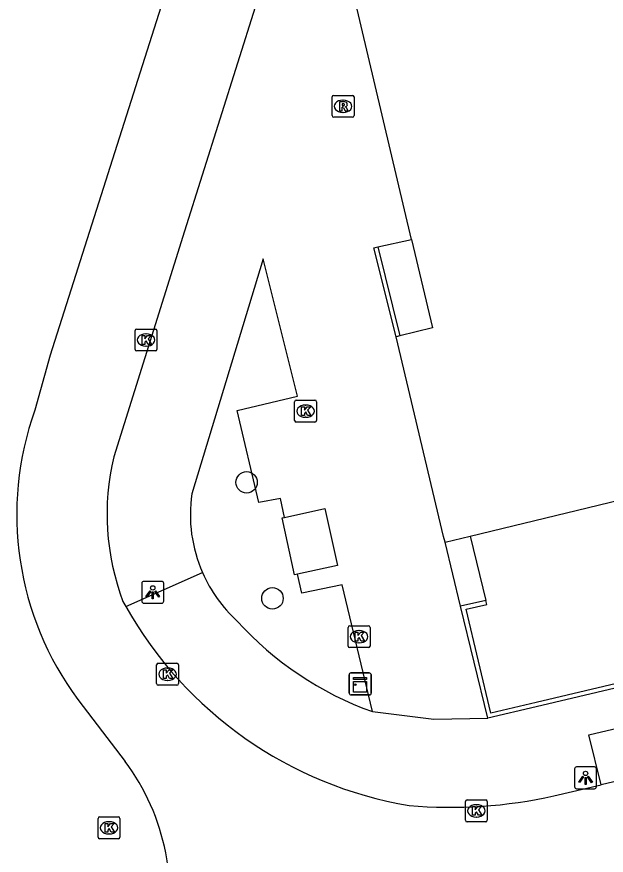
# Model space of a CAD drawing. Extents: x 160676 to 161153, y 383244 to 383713.
# Drawn here: x 160829.23 to 160856.11, y 383443.78 to 383482.01 of the extents above; entities that cross this region are included whole.
import ezdxf

# ---------------------------------------------------------------- set-up
doc = ezdxf.new("R2010")
doc.units = 0
for name, color, linetype in [('IMGEO_Boom', 7, 'Continuous'), ('IMGEO_Kast', 7, 'Continuous'), ('IMGEO_Kolk', 7, 'Continuous'), ('IMGEO_Lage_trafo', 7, 'Continuous'), ('IMGEO_Lichtpunt', 7, 'Continuous'), ('IMGEO_Muur', 7, 'Continuous'), ('IMGEO_Pand', 7, 'Continuous'), ('IMGEO_Rijbaan_lokaal_gesloten', 7, 'Continuous'), ('IMGEO_Rioolput', 7, 'Continuous'), ('IMGEO_Voetpad_open', 7, 'Continuous')]:
    doc.layers.add(name, color=color, linetype=linetype)

msp = doc.modelspace()

# ---------------------------------------------------------------- linework, layer by layer
at = {"layer": 'IMGEO_Boom'}
for centre in [(160839.712, 383460.782), (160840.892, 383455.493)]:
    msp.add_circle(centre, 0.489, dxfattribs=at)
at = {"layer": 'IMGEO_Kast'}
for p, q in [((160844.39, 383451.165), (160844.39, 383452.006)), ((160844.39, 383452.006), (160844.39, 383451.165)), ((160844.465, 383452.09), (160845.306, 383452.09)), ((160845.306, 383452.09), (160844.465, 383452.09)), ((160845.39, 383452.015), (160845.39, 383451.174)), ((160845.39, 383451.174), (160845.39, 383452.015)), ((160845.315, 383451.09), (160844.474, 383451.09)), ((160844.474, 383451.09), (160845.315, 383451.09))]:
    msp.add_line(p, q, dxfattribs=at)
for points in [[(160844.585, 383451.88), (160845.185, 383451.88), (160845.185, 383451.795), (160844.585, 383451.795), (160844.585, 383451.88)], [(160844.585, 383451.705), (160845.185, 383451.705), (160845.185, 383451.216), (160844.585, 383451.216), (160844.585, 383451.705)]]:
    msp.add_lwpolyline(points, dxfattribs=at)
msp.add_circle((160844.669, 383451.554), 0.0377, dxfattribs=at)
for centre, start, end in [((160844.468, 383452.012), 92.4484, 184.2845), ((160844.468, 383452.012), 92.4484, 184.2845), ((160845.312, 383452.012), 2.4484, 94.2845), ((160845.312, 383452.012), 2.4484, 94.2845), ((160844.468, 383451.168), 182.4484, 274.2845), ((160844.468, 383451.168), 182.4484, 274.2845), ((160845.312, 383451.168), 272.4484, 4.2845), ((160845.312, 383451.168), 272.4484, 4.2845)]:
    msp.add_arc(centre, 0.0779, start, end, dxfattribs=at)
at = {"layer": 'IMGEO_Kolk'}
for p, q in [((160834.626, 383466.848), (160834.626, 383467.7)), ((160834.701, 383467.774), (160835.553, 383467.774)), ((160835.627, 383467.7), (160835.627, 383466.848)), ((160835.114, 383467.554), (160835.139, 383467.554)), ((160835.137, 383466.994), (160835.112, 383466.994)), ((160835.553, 383466.774), (160834.701, 383466.774)), ((160841.977, 383464.53), (160842.829, 383464.53)), ((160841.902, 383463.604), (160841.902, 383464.456)), ((160842.39, 383464.31), (160842.415, 383464.31)), ((160842.903, 383464.456), (160842.903, 383463.604)), ((160842.829, 383463.53), (160841.977, 383463.53)), ((160842.413, 383463.75), (160842.388, 383463.75)), ((160844.415, 383454.245), (160845.267, 383454.245)), ((160844.34, 383453.319), (160844.34, 383454.171)), ((160844.828, 383454.025), (160844.853, 383454.025)), ((160845.341, 383454.171), (160845.341, 383453.319)), ((160844.851, 383453.465), (160844.826, 383453.465)), ((160845.267, 383453.245), (160844.415, 383453.245)), ((160835.609, 383451.608), (160835.609, 383452.46)), ((160835.684, 383452.534), (160836.536, 383452.534)), ((160836.097, 383452.314), (160836.122, 383452.314)), ((160836.61, 383452.46), (160836.61, 383451.608)), ((160836.536, 383451.534), (160835.684, 383451.534)), ((160836.12, 383451.754), (160836.095, 383451.754)), ((160849.686, 383445.375), (160849.686, 383446.227)), ((160849.761, 383446.301), (160850.613, 383446.301)), ((160850.687, 383446.227), (160850.687, 383445.375)), ((160850.174, 383446.081), (160850.199, 383446.081)), ((160832.939, 383444.604), (160832.939, 383445.456)), ((160833.014, 383445.53), (160833.866, 383445.53)), ((160833.94, 383445.456), (160833.94, 383444.604)), ((160850.197, 383445.521), (160850.172, 383445.521)), ((160833.427, 383445.31), (160833.452, 383445.31)), ((160850.613, 383445.301), (160849.761, 383445.301)), ((160833.45, 383444.75), (160833.425, 383444.75)), ((160833.866, 383444.53), (160833.014, 383444.53))]:
    msp.add_line(p, q, dxfattribs=at)
for points in [[(160834.626, 383466.848), (160834.626, 383467.7)], [(160834.701, 383467.774), (160835.553, 383467.774)], [(160835.627, 383467.7), (160835.627, 383466.848)], [(160834.947, 383467.474), (160835.07, 383467.474), (160835.07, 383467.323), (160835.2, 383467.474), (160835.364, 383467.474), (160835.218, 383467.323), (160835.371, 383467.074), (160835.219, 383467.074), (160835.134, 383467.238), (160835.07, 383467.171), (160835.07, 383467.074), (160834.947, 383467.074), (160834.947, 383467.474)], [(160835.553, 383466.774), (160834.701, 383466.774)], [(160841.977, 383464.53), (160842.829, 383464.53)], [(160841.902, 383463.604), (160841.902, 383464.456)], [(160842.223, 383464.23), (160842.346, 383464.23), (160842.346, 383464.079), (160842.476, 383464.23), (160842.64, 383464.23), (160842.494, 383464.079), (160842.647, 383463.83), (160842.495, 383463.83), (160842.41, 383463.994), (160842.346, 383463.927), (160842.346, 383463.83), (160842.223, 383463.83), (160842.223, 383464.23)], [(160842.903, 383464.456), (160842.903, 383463.604)], [(160842.829, 383463.53), (160841.977, 383463.53)], [(160844.415, 383454.245), (160845.267, 383454.245)], [(160844.34, 383453.319), (160844.34, 383454.171)], [(160844.661, 383453.945), (160844.784, 383453.945), (160844.784, 383453.794), (160844.914, 383453.945), (160845.078, 383453.945), (160844.932, 383453.794), (160845.085, 383453.545), (160844.933, 383453.545), (160844.848, 383453.709), (160844.784, 383453.642), (160844.784, 383453.545), (160844.661, 383453.545), (160844.661, 383453.945)], [(160845.341, 383454.171), (160845.341, 383453.319)], [(160845.267, 383453.245), (160844.415, 383453.245)], [(160835.609, 383451.608), (160835.609, 383452.46)], [(160835.684, 383452.534), (160836.536, 383452.534)], [(160836.61, 383452.46), (160836.61, 383451.608)], [(160835.93, 383452.234), (160836.053, 383452.234), (160836.053, 383452.083), (160836.183, 383452.234), (160836.347, 383452.234), (160836.201, 383452.083), (160836.354, 383451.834), (160836.202, 383451.834), (160836.117, 383451.998), (160836.053, 383451.931), (160836.053, 383451.834), (160835.93, 383451.834), (160835.93, 383452.234)], [(160836.536, 383451.534), (160835.684, 383451.534)], [(160849.686, 383445.375), (160849.686, 383446.227)], [(160849.761, 383446.301), (160850.613, 383446.301)], [(160850.687, 383446.227), (160850.687, 383445.375)], [(160850.007, 383446.001), (160850.13, 383446.001), (160850.13, 383445.85), (160850.26, 383446.001), (160850.424, 383446.001), (160850.278, 383445.85), (160850.431, 383445.601), (160850.279, 383445.601), (160850.194, 383445.765), (160850.13, 383445.698), (160850.13, 383445.601), (160850.007, 383445.601), (160850.007, 383446.001)], [(160832.939, 383444.604), (160832.939, 383445.456)], [(160833.014, 383445.53), (160833.866, 383445.53)], [(160833.94, 383445.456), (160833.94, 383444.604)], [(160833.26, 383445.23), (160833.383, 383445.23), (160833.383, 383445.079), (160833.513, 383445.23), (160833.677, 383445.23), (160833.531, 383445.079), (160833.684, 383444.83), (160833.532, 383444.83), (160833.447, 383444.994), (160833.383, 383444.927), (160833.383, 383444.83), (160833.26, 383444.83), (160833.26, 383445.23)], [(160850.613, 383445.301), (160849.761, 383445.301)], [(160833.866, 383444.53), (160833.014, 383444.53)]]:
    msp.add_lwpolyline(points, dxfattribs=at)
for centre, start, end in [((160834.703, 383467.698), 91.552, 178.448), ((160834.703, 383467.698), 91.552, 178.448), ((160835.551, 383467.698), 1.552, 88.448), ((160835.551, 383467.698), 1.552, 88.448), ((160834.703, 383466.85), 181.552, 268.448), ((160834.703, 383466.85), 181.552, 268.448), ((160835.551, 383466.85), 271.552, 358.448), ((160835.551, 383466.85), 271.552, 358.448), ((160841.979, 383464.454), 91.552, 178.448), ((160841.979, 383464.454), 91.552, 178.448), ((160842.827, 383464.454), 1.552, 88.448), ((160842.827, 383464.454), 1.552, 88.448), ((160841.979, 383463.606), 181.552, 268.448), ((160841.979, 383463.606), 181.552, 268.448), ((160842.827, 383463.606), 271.552, 358.448), ((160842.827, 383463.606), 271.552, 358.448), ((160844.417, 383454.169), 91.552, 178.448), ((160844.417, 383454.169), 91.552, 178.448), ((160845.265, 383454.169), 1.552, 88.448), ((160845.265, 383454.169), 1.552, 88.448), ((160844.417, 383453.321), 181.552, 268.448), ((160844.417, 383453.321), 181.552, 268.448), ((160845.265, 383453.321), 271.552, 358.448), ((160845.265, 383453.321), 271.552, 358.448), ((160835.686, 383452.458), 91.552, 178.448), ((160835.686, 383452.458), 91.552, 178.448), ((160836.534, 383452.458), 1.552, 88.448), ((160836.534, 383452.458), 1.552, 88.448), ((160835.686, 383451.61), 181.552, 268.448), ((160835.686, 383451.61), 181.552, 268.448), ((160836.534, 383451.61), 271.552, 358.448), ((160836.534, 383451.61), 271.552, 358.448), ((160849.763, 383446.225), 91.552, 178.448), ((160849.763, 383446.225), 91.552, 178.448), ((160850.611, 383446.225), 1.552, 88.448), ((160850.611, 383446.225), 1.552, 88.448), ((160833.016, 383445.454), 91.552, 178.448), ((160833.016, 383445.454), 91.552, 178.448), ((160833.864, 383445.454), 1.552, 88.448), ((160833.864, 383445.454), 1.552, 88.448), ((160849.763, 383445.377), 181.552, 268.448), ((160849.763, 383445.377), 181.552, 268.448), ((160850.611, 383445.377), 271.552, 358.448), ((160850.611, 383445.377), 271.552, 358.448), ((160833.016, 383444.606), 181.552, 268.448), ((160833.016, 383444.606), 181.552, 268.448), ((160833.864, 383444.606), 271.552, 358.448), ((160833.864, 383444.606), 271.552, 358.448)]:
    msp.add_arc(centre, 0.0765, start, end, dxfattribs=at)
for centre, major_axis, ratio, start_param, end_param in [((160835.113, 383467.274), (-0.387, 0.002), 0.722429, 4.712389, 7.853982), ((160835.138, 383467.274), (-0.39, 0.002), 0.717154, 1.570796, 4.712389), ((160842.389, 383464.03), (-0.387, 0.002), 0.722429, 4.712389, 7.853982), ((160842.414, 383464.03), (-0.39, 0.002), 0.717154, 1.570796, 4.712389), ((160844.827, 383453.745), (-0.387, 0.002), 0.722429, 4.712389, 7.853982), ((160844.852, 383453.745), (-0.39, 0.002), 0.717154, 1.570796, 4.712389), ((160836.096, 383452.034), (-0.387, 0.002), 0.722429, 4.712389, 7.853982), ((160836.121, 383452.034), (-0.39, 0.002), 0.717154, 1.570796, 4.712389), ((160850.173, 383445.801), (-0.387, 0.002), 0.722429, 4.712389, 7.853982), ((160850.198, 383445.801), (-0.39, 0.002), 0.717154, 1.570796, 4.712389), ((160833.426, 383445.03), (-0.387, 0.002), 0.722429, 4.712389, 7.853982), ((160833.451, 383445.03), (-0.39, 0.002), 0.717154, 1.570796, 4.712389)]:
    msp.add_ellipse(centre, major_axis=major_axis, ratio=ratio, start_param=start_param, end_param=end_param, dxfattribs=at)
at = {"layer": 'IMGEO_Lage_trafo'}
for points in [[(160841.446, 383459.185), (160843.276, 383459.59), (160843.85, 383456.992), (160842.031, 383456.59)], [(160842.031, 383456.59), (160841.901, 383456.561), (160841.327, 383459.159), (160841.446, 383459.185)]]:
    msp.add_lwpolyline(points, dxfattribs=at)
at = {"layer": 'IMGEO_Lichtpunt'}
for p, q in [((160834.937, 383456.173), (160834.937, 383455.366)), ((160834.937, 383456.173), (160834.937, 383455.366)), ((160835.839, 383456.268), (160835.031, 383456.268)), ((160835.839, 383456.268), (160835.031, 383456.268)), ((160835.933, 383455.366), (160835.933, 383456.173)), ((160835.933, 383455.366), (160835.933, 383456.173)), ((160835.031, 383455.272), (160835.839, 383455.272)), ((160835.031, 383455.272), (160835.839, 383455.272)), ((160854.665, 383447.715), (160854.665, 383446.908)), ((160854.665, 383447.715), (160854.665, 383446.908)), ((160855.567, 383447.81), (160854.759, 383447.81)), ((160855.567, 383447.81), (160854.759, 383447.81)), ((160855.661, 383446.908), (160855.661, 383447.715)), ((160855.661, 383446.908), (160855.661, 383447.715)), ((160854.759, 383446.814), (160855.567, 383446.814)), ((160854.759, 383446.814), (160855.567, 383446.814))]:
    msp.add_line(p, q, dxfattribs=at)
for points in [[(160835.311, 383455.837), (160835.35, 383455.809), (160835.162, 383455.547), (160835.124, 383455.574), (160835.311, 383455.837)], [(160835.413, 383455.789), (160835.46, 383455.789), (160835.46, 383455.467), (160835.413, 383455.467), (160835.413, 383455.789)], [(160835.523, 383455.809), (160835.561, 383455.836), (160835.748, 383455.574), (160835.709, 383455.546), (160835.523, 383455.809)], [(160855.039, 383447.379), (160855.078, 383447.351), (160854.89, 383447.089), (160854.852, 383447.116), (160855.039, 383447.379)], [(160855.141, 383447.331), (160855.188, 383447.331), (160855.188, 383447.009), (160855.141, 383447.009), (160855.141, 383447.331)], [(160855.251, 383447.351), (160855.289, 383447.378), (160855.476, 383447.116), (160855.437, 383447.088), (160855.251, 383447.351)]]:
    msp.add_lwpolyline(points, dxfattribs=at)
for centre in [(160835.436, 383455.971), (160855.164, 383447.513)]:
    msp.add_circle(centre, 0.0994, dxfattribs=at)
for centre, start, end in [((160835.031, 383456.173), 90, 180), ((160835.031, 383456.173), 90, 180), ((160835.839, 383456.173), 0, 90), ((160835.839, 383456.173), 0, 90), ((160835.031, 383455.366), 180, 270), ((160835.031, 383455.366), 180, 270), ((160835.839, 383455.366), 270, 0), ((160835.839, 383455.366), 270, 360), ((160854.759, 383447.715), 90, 180), ((160854.759, 383447.715), 90, 180), ((160855.567, 383447.715), 0, 90), ((160855.567, 383447.715), 0, 90), ((160854.759, 383446.908), 180, 270), ((160854.759, 383446.908), 180, 270), ((160855.567, 383446.908), 270, 0), ((160855.567, 383446.908), 270, 360)]:
    msp.add_arc(centre, 0.0946, start, end, dxfattribs=at)
at = {"layer": 'IMGEO_Muur'}
for points in [[(160846.529, 383467.419), (160845.514, 383471.478), (160845.69, 383471.518)], [(160845.69, 383471.518), (160846.706, 383467.462)], [(160907.56, 383463.54), (160907.525, 383463.693), (160907.291, 383463.641), (160875.662, 383456.12), (160852.921, 383450.748), (160850.843, 383450.265), (160849.73, 383455.007), (160850.669, 383455.219), (160850.615, 383455.393)], [(160906.15, 383463.208), (160875.621, 383455.906), (160852.917, 383450.548), (160850.704, 383450.032)], [(160850.615, 383455.393), (160849.471, 383455.136)], [(160850.704, 383450.032), (160849.471, 383455.136)]]:
    msp.add_lwpolyline(points, dxfattribs=at)
at = {"layer": 'IMGEO_Pand'}
for points in [[(160847.238, 383471.864), (160844.615, 383482.959), (160845.219, 383483.103)], [(160847.238, 383471.864), (160848.194, 383467.825), (160846.706, 383467.462)], [(160846.706, 383467.462), (160846.529, 383467.419)], [(160848.761, 383458.059), (160848.696, 383458.318), (160846.529, 383467.419)], [(160849.908, 383458.335), (160856.75, 383459.979)], [(160848.761, 383458.059), (160849.908, 383458.335)]]:
    msp.add_lwpolyline(points, dxfattribs=at)
at = {"layer": 'IMGEO_Rijbaan_lokaal_gesloten'}
for points in [[(160852.278, 383522.002), (160851.928, 383521.559), (160850.016, 383519.196), (160847.537, 383516.432), (160846.192, 383515.136), (160844.956, 383511.246), (160830.761, 383466.58), (160830.058, 383464.081)], [(160850.389, 383514.634), (160847.265, 383504.942), (160843.497, 383493.135), (160842.885, 383491.44), (160842.812, 383491.227), (160841.72, 383487.567), (160836.878, 383472.24), (160833.656, 383461.946)], [(160834.077, 383455.352), (160834.205, 383455.121)], [(160891.056, 383455.347), (160870.468, 383450.445), (160855.873, 383446.993)], [(160832.018, 383450.882), (160832.71, 383449.979), (160834.18, 383448.059)], [(160853.723, 383446.484), (160855.873, 383446.993)]]:
    msp.add_lwpolyline(points, dxfattribs=at)
for centre, radius, start, end in [((160843.418, 383459.32), 14.183, 160.3845, 216.5085), ((160844.662, 383459.338), 11.311, 166.6709, 200.6354), ((160850.175, 383464.116), 18.329, 209.39, 260.4155), ((160825.9, 383441.9), 10.32, 11.121, 36.6458), ((160848.97, 383468.004), 22.039, 265.1917, 282.4537), ((160825.883, 383441.915), 10.333, 338.1183, 11.0178)]:
    msp.add_arc(centre, radius, start, end, dxfattribs=at)
at = {"layer": 'IMGEO_Rioolput'}
for p, q in [((160843.609, 383477.504), (160843.609, 383478.356)), ((160843.684, 383478.43), (160844.536, 383478.43)), ((160844.61, 383478.356), (160844.61, 383477.504)), ((160844.097, 383478.21), (160844.122, 383478.21)), ((160844.12, 383477.65), (160844.095, 383477.65)), ((160844.536, 383477.43), (160843.684, 383477.43))]:
    msp.add_line(p, q, dxfattribs=at)
for points in [[(160843.609, 383477.504), (160843.609, 383478.356)], [(160843.684, 383478.43), (160844.536, 383478.43)], [(160844.61, 383478.356), (160844.61, 383477.504)], [(160844.198, 383478.128), (160843.946, 383478.13), (160843.946, 383477.73)], [(160844.124, 383478.049), (160844.07, 383478.049), (160844.07, 383477.968)], [(160844.07, 383477.968), (160844.122, 383477.968)], [(160843.946, 383477.73), (160844.07, 383477.73), (160844.07, 383477.892), (160844.081, 383477.892)], [(160844.128, 383477.863), (160844.199, 383477.73), (160844.339, 383477.73), (160844.274, 383477.856)], [(160844.536, 383477.43), (160843.684, 383477.43)]]:
    msp.add_lwpolyline(points, dxfattribs=at)
for centre, radius, start, end in [((160843.686, 383478.354), 0.0765, 91.552, 178.448), ((160843.686, 383478.354), 0.0765, 91.552, 178.448), ((160844.534, 383478.354), 0.0765, 1.552, 88.448), ((160844.534, 383478.354), 0.0765, 1.552, 88.448), ((160844.106, 383478.157), 0.19, 274.7715, 282.9687), ((160844.13, 383477.953), 0.0964, 77.0061, 93.1865), ((160844.144, 383478.01), 0.0378, 276.6634, 79.6772), ((160844.197, 383478.018), 0.109, 350.3612, 89.416), ((160844.195, 383478.018), 0.112, 277.5842, 350.9817), ((160844.08, 383477.839), 0.0533, 26.0293, 88.6989), ((160844.179, 383477.803), 0.108, 29.5134, 73.7905), ((160843.686, 383477.506), 0.0765, 181.552, 268.448), ((160843.686, 383477.506), 0.0765, 181.552, 268.448), ((160844.534, 383477.506), 0.0765, 271.552, 358.448), ((160844.534, 383477.506), 0.0765, 271.552, 358.448)]:
    msp.add_arc(centre, radius, start, end, dxfattribs=at)
for centre, major_axis, ratio, start_param, end_param in [((160844.096, 383477.93), (-0.387, 0.002), 0.722429, 4.712389, 7.853982), ((160844.121, 383477.93), (-0.39, 0.002), 0.717154, 1.570796, 4.712389)]:
    msp.add_ellipse(centre, major_axis=major_axis, ratio=ratio, start_param=start_param, end_param=end_param, dxfattribs=at)
at = {"layer": 'IMGEO_Voetpad_open'}
for points in [[(160845.69, 383471.518), (160847.238, 383471.864)], [(160841.446, 383459.185), (160841.251, 383460.052), (160840.276, 383459.863), (160839.28, 383464.057), (160842.034, 383464.71), (160840.474, 383470.971), (160837.216, 383460.253)], [(160849.471, 383455.136), (160848.761, 383458.059)], [(160849.908, 383458.335), (160850.615, 383455.393)], [(160855.873, 383446.993), (160855.31, 383449.263), (160860.27, 383450.447), (160872.599, 383453.371), (160890.531, 383457.65), (160891.056, 383455.347)], [(160834.205, 383455.121), (160837.702, 383456.668)], [(160845.447, 383450.327), (160844.072, 383456.116), (160842.225, 383455.73), (160842.031, 383456.59)], [(160845.447, 383450.327), (160848.255, 383449.977), (160850.704, 383450.032)]]:
    msp.add_lwpolyline(points, dxfattribs=at)
for centre, radius, start, end in [((160843.732, 383459.311), 6.584, 171.7739, 203.6665), ((160843.73, 383459.306), 6.58, 203.6348, 227.4455), ((160850.633, 383464.735), 15.313, 222.1499, 250.2045)]:
    msp.add_arc(centre, radius, start, end, dxfattribs=at)

doc.saveas('drawing.dxf')
